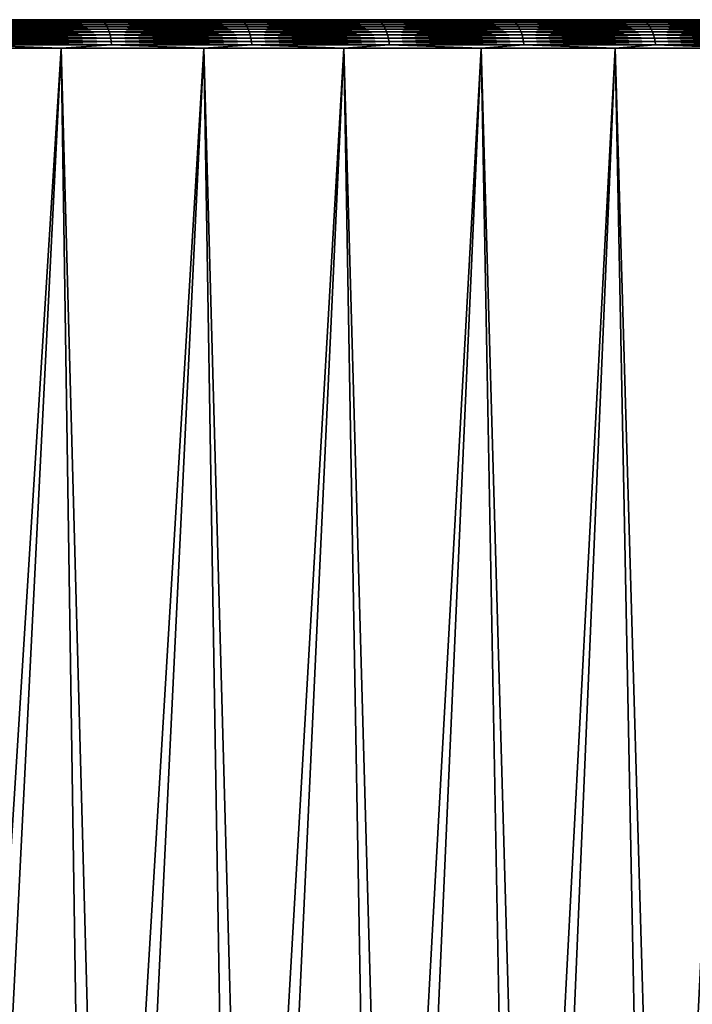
# Model space of a CAD drawing. Header units: millimetres. Extents: x -46 to 46, y -9 to 3208.
# Tile 311 of 401: x 19 to 26, y 1 to 11. Entities that reach past the tile are written whole.
import ezdxf

# ---------------------------------------------------------------- set-up
doc = ezdxf.new("R2010")
doc.units = ezdxf.units.MM
doc.header["$LTSCALE"] = 65.185185
for name, color, linetype in [('3', 7, 'CONTINUOUS'), ('4', 7, 'CONTINUOUS'), ('5', 7, 'CONTINUOUS'), ('6', 7, 'CONTINUOUS')]:
    doc.layers.add(name, color=color, linetype=linetype)

msp = doc.modelspace()

# ---------------------------------------------------------------- linework, layer by layer
at = {"layer": '3', "color": 7, "linetype": 'CONTINUOUS'}
for points in [[(19.634, 10.71, -40.502), (18.429, -8.483, -41.798), (18.159, 10.71, -41.185), (19.634, 10.71, -40.502)], [(19.926, -8.483, -41.105), (18.429, -8.483, -41.798), (19.634, 10.71, -40.502), (19.926, -8.483, -41.105)], [(21.083, 10.71, -39.767), (19.926, -8.483, -41.105), (19.634, 10.71, -40.502), (21.083, 10.71, -39.767)], [(21.397, -8.483, -40.359), (19.926, -8.483, -41.105), (21.083, 10.71, -39.767), (21.397, -8.483, -40.359)], [(22.505, 10.71, -38.98), (21.397, -8.483, -40.359), (21.083, 10.71, -39.767), (22.505, 10.71, -38.98)], [(22.84, -8.483, -39.56), (21.397, -8.483, -40.359), (22.505, 10.71, -38.98), (22.84, -8.483, -39.56)], [(23.898, 10.71, -38.142), (22.84, -8.483, -39.56), (22.505, 10.71, -38.98), (23.898, 10.71, -38.142)], [(24.254, -8.483, -38.71), (22.84, -8.483, -39.56), (23.898, 10.71, -38.142), (24.254, -8.483, -38.71)], [(25.259, 10.71, -37.254), (24.254, -8.483, -38.71), (23.898, 10.71, -38.142), (25.259, 10.71, -37.254)], [(25.635, -8.483, -37.809), (24.254, -8.483, -38.71), (25.259, 10.71, -37.254), (25.635, -8.483, -37.809)], [(26.588, 10.71, -36.318), (25.635, -8.483, -37.809), (25.259, 10.71, -37.254), (26.588, 10.71, -36.318)], [(26.984, -8.483, -36.859), (25.635, -8.483, -37.809), (26.588, 10.71, -36.318), (26.984, -8.483, -36.859)]]:
    msp.add_3dface(points, dxfattribs=at)
at = {"layer": '4', "color": 7, "linetype": 'CONTINUOUS'}
for points in [[(19.634, 10.71, 40.502), (18.159, 10.71, 41.185), (18.67, -8.483, 41.691), (19.634, 10.71, 40.502)], [(20.155, -8.483, 40.993), (19.634, 10.71, 40.502), (18.67, -8.483, 41.691), (20.155, -8.483, 40.993)], [(21.083, 10.71, 39.767), (19.634, 10.71, 40.502), (20.155, -8.483, 40.993), (21.083, 10.71, 39.767)], [(21.615, -8.483, 40.243), (21.083, 10.71, 39.767), (20.155, -8.483, 40.993), (21.615, -8.483, 40.243)], [(22.505, 10.71, 38.98), (21.083, 10.71, 39.767), (21.615, -8.483, 40.243), (22.505, 10.71, 38.98)], [(23.046, -8.483, 39.441), (22.505, 10.71, 38.98), (21.615, -8.483, 40.243), (23.046, -8.483, 39.441)], [(23.898, 10.71, 38.142), (22.505, 10.71, 38.98), (23.046, -8.483, 39.441), (23.898, 10.71, 38.142)], [(24.448, -8.483, 38.588), (23.898, 10.71, 38.142), (23.046, -8.483, 39.441), (24.448, -8.483, 38.588)], [(25.259, 10.71, 37.254), (23.898, 10.71, 38.142), (24.448, -8.483, 38.588), (25.259, 10.71, 37.254)], [(25.818, -8.483, 37.685), (25.259, 10.71, 37.254), (24.448, -8.483, 38.588), (25.818, -8.483, 37.685)], [(26.588, 10.71, 36.318), (25.259, 10.71, 37.254), (25.818, -8.483, 37.685), (26.588, 10.71, 36.318)], [(27.155, -8.483, 36.733), (26.588, 10.71, 36.318), (25.818, -8.483, 37.685), (27.155, -8.483, 36.733)]]:
    msp.add_3dface(points, dxfattribs=at)
at = {"layer": '5', "color": 7, "linetype": 'CONTINUOUS'}
for points in [[(19.503, 11, 40.232), (18.038, 11, 40.91), (18.588, 10.998, 40.702), (19.503, 11, 40.232)], [(20.029, 10.998, 40.012), (19.503, 11, 40.232), (18.588, 10.998, 40.702), (20.029, 10.998, 40.012)], [(20.943, 11, 39.502), (19.503, 11, 40.232), (20.029, 10.998, 40.012), (20.943, 11, 39.502)], [(21.444, 10.998, 39.272), (20.943, 11, 39.502), (20.029, 10.998, 40.012), (21.444, 10.998, 39.272)], [(22.355, 11, 38.72), (20.943, 11, 39.502), (21.444, 10.998, 39.272), (22.355, 11, 38.72)], [(22.832, 10.998, 38.482), (22.355, 11, 38.72), (21.444, 10.998, 39.272), (22.832, 10.998, 38.482)], [(23.739, 11, 37.888), (22.355, 11, 38.72), (22.832, 10.998, 38.482), (23.739, 11, 37.888)], [(24.191, 10.998, 37.642), (23.739, 11, 37.888), (22.832, 10.998, 38.482), (24.191, 10.998, 37.642)], [(25.091, 11, 37.006), (23.739, 11, 37.888), (24.191, 10.998, 37.642), (25.091, 11, 37.006)], [(25.519, 10.998, 36.755), (25.091, 11, 37.006), (24.191, 10.998, 37.642), (25.519, 10.998, 36.755)], [(26.411, 11, 36.076), (25.091, 11, 37.006), (25.519, 10.998, 36.755), (26.411, 11, 36.076)], [(26.815, 10.998, 35.82), (26.411, 11, 36.076), (25.519, 10.998, 36.755), (26.815, 10.998, 35.82)], [(20.029, 10.998, 40.012), (18.588, 10.998, 40.702), (20.044, 10.992, 40.044), (20.029, 10.998, 40.012)], [(20.044, 10.992, 40.044), (18.588, 10.998, 40.702), (18.602, 10.992, 40.733), (20.044, 10.992, 40.044)], [(20.044, 10.992, 40.044), (18.602, 10.992, 40.733), (20.06, 10.981, 40.074), (20.044, 10.992, 40.044)], [(20.06, 10.981, 40.074), (18.602, 10.992, 40.733), (18.616, 10.981, 40.764), (20.06, 10.981, 40.074)], [(20.06, 10.981, 40.074), (18.616, 10.981, 40.764), (20.074, 10.967, 40.103), (20.06, 10.981, 40.074)], [(20.074, 10.967, 40.103), (18.616, 10.981, 40.764), (18.63, 10.967, 40.794), (20.074, 10.967, 40.103)], [(20.074, 10.967, 40.103), (18.63, 10.967, 40.794), (20.088, 10.949, 40.13), (20.074, 10.967, 40.103)], [(20.088, 10.949, 40.13), (18.63, 10.967, 40.794), (18.643, 10.949, 40.822), (20.088, 10.949, 40.13)], [(20.088, 10.949, 40.13), (18.643, 10.949, 40.822), (20.1, 10.928, 40.156), (20.088, 10.949, 40.13)], [(20.1, 10.928, 40.156), (18.643, 10.949, 40.822), (18.654, 10.928, 40.847), (20.1, 10.928, 40.156)], [(20.1, 10.928, 40.156), (18.654, 10.928, 40.847), (20.112, 10.903, 40.178), (20.1, 10.928, 40.156)], [(20.112, 10.903, 40.178), (18.654, 10.928, 40.847), (18.665, 10.903, 40.871), (20.112, 10.903, 40.178)], [(20.112, 10.903, 40.178), (18.665, 10.903, 40.871), (20.122, 10.876, 40.198), (20.112, 10.903, 40.178)], [(20.122, 10.876, 40.198), (18.665, 10.903, 40.871), (18.674, 10.876, 40.891), (20.122, 10.876, 40.198)], [(21.444, 10.998, 39.272), (20.029, 10.998, 40.012), (21.461, 10.992, 39.303), (21.444, 10.998, 39.272)], [(21.461, 10.992, 39.303), (20.029, 10.998, 40.012), (20.044, 10.992, 40.044), (21.461, 10.992, 39.303)], [(21.461, 10.992, 39.303), (20.044, 10.992, 40.044), (21.477, 10.981, 39.332), (21.461, 10.992, 39.303)], [(21.477, 10.981, 39.332), (20.044, 10.992, 40.044), (20.06, 10.981, 40.074), (21.477, 10.981, 39.332)], [(21.477, 10.981, 39.332), (20.06, 10.981, 40.074), (21.493, 10.967, 39.361), (21.477, 10.981, 39.332)], [(21.493, 10.967, 39.361), (20.06, 10.981, 40.074), (20.074, 10.967, 40.103), (21.493, 10.967, 39.361)], [(21.493, 10.967, 39.361), (20.074, 10.967, 40.103), (21.507, 10.949, 39.388), (21.493, 10.967, 39.361)], [(21.507, 10.949, 39.388), (20.074, 10.967, 40.103), (20.088, 10.949, 40.13), (21.507, 10.949, 39.388)], [(21.507, 10.949, 39.388), (20.088, 10.949, 40.13), (21.521, 10.928, 39.413), (21.507, 10.949, 39.388)], [(21.521, 10.928, 39.413), (20.088, 10.949, 40.13), (20.1, 10.928, 40.156), (21.521, 10.928, 39.413)], [(21.521, 10.928, 39.413), (20.1, 10.928, 40.156), (21.533, 10.903, 39.435), (21.521, 10.928, 39.413)], [(21.533, 10.903, 39.435), (20.1, 10.928, 40.156), (20.112, 10.903, 40.178), (21.533, 10.903, 39.435)], [(21.533, 10.903, 39.435), (20.112, 10.903, 40.178), (21.544, 10.876, 39.455), (21.533, 10.903, 39.435)], [(21.544, 10.876, 39.455), (20.112, 10.903, 40.178), (20.122, 10.876, 40.198), (21.544, 10.876, 39.455)], [(22.832, 10.998, 38.482), (21.444, 10.998, 39.272), (22.85, 10.992, 38.512), (22.832, 10.998, 38.482)], [(22.85, 10.992, 38.512), (21.444, 10.998, 39.272), (21.461, 10.992, 39.303), (22.85, 10.992, 38.512)], [(22.85, 10.992, 38.512), (21.461, 10.992, 39.303), (22.867, 10.981, 38.541), (22.85, 10.992, 38.512)], [(22.867, 10.981, 38.541), (21.461, 10.992, 39.303), (21.477, 10.981, 39.332), (22.867, 10.981, 38.541)], [(22.867, 10.981, 38.541), (21.477, 10.981, 39.332), (22.884, 10.967, 38.569), (22.867, 10.981, 38.541)], [(22.884, 10.967, 38.569), (21.477, 10.981, 39.332), (21.493, 10.967, 39.361), (22.884, 10.967, 38.569)], [(22.884, 10.967, 38.569), (21.493, 10.967, 39.361), (22.899, 10.949, 38.595), (22.884, 10.967, 38.569)], [(22.899, 10.949, 38.595), (21.493, 10.967, 39.361), (21.507, 10.949, 39.388), (22.899, 10.949, 38.595)], [(22.899, 10.949, 38.595), (21.507, 10.949, 39.388), (22.914, 10.928, 38.619), (22.899, 10.949, 38.595)], [(22.914, 10.928, 38.619), (21.507, 10.949, 39.388), (21.521, 10.928, 39.413), (22.914, 10.928, 38.619)], [(22.914, 10.928, 38.619), (21.521, 10.928, 39.413), (22.927, 10.903, 38.641), (22.914, 10.928, 38.619)], [(22.927, 10.903, 38.641), (21.521, 10.928, 39.413), (21.533, 10.903, 39.435), (22.927, 10.903, 38.641)], [(22.927, 10.903, 38.641), (21.533, 10.903, 39.435), (22.938, 10.876, 38.661), (22.927, 10.903, 38.641)], [(22.938, 10.876, 38.661), (21.533, 10.903, 39.435), (21.544, 10.876, 39.455), (22.938, 10.876, 38.661)], [(24.191, 10.998, 37.642), (22.832, 10.998, 38.482), (24.21, 10.992, 37.671), (24.191, 10.998, 37.642)], [(24.21, 10.992, 37.671), (22.832, 10.998, 38.482), (22.85, 10.992, 38.512), (24.21, 10.992, 37.671)], [(24.21, 10.992, 37.671), (22.85, 10.992, 38.512), (24.228, 10.981, 37.7), (24.21, 10.992, 37.671)], [(24.228, 10.981, 37.7), (22.85, 10.992, 38.512), (22.867, 10.981, 38.541), (24.228, 10.981, 37.7)], [(24.228, 10.981, 37.7), (22.867, 10.981, 38.541), (24.246, 10.967, 37.727), (24.228, 10.981, 37.7)], [(24.246, 10.967, 37.727), (22.867, 10.981, 38.541), (22.884, 10.967, 38.569), (24.246, 10.967, 37.727)], [(24.246, 10.967, 37.727), (22.884, 10.967, 38.569), (24.262, 10.949, 37.753), (24.246, 10.967, 37.727)], [(24.262, 10.949, 37.753), (22.884, 10.967, 38.569), (22.899, 10.949, 38.595), (24.262, 10.949, 37.753)], [(24.262, 10.949, 37.753), (22.899, 10.949, 38.595), (24.278, 10.928, 37.777), (24.262, 10.949, 37.753)], [(24.278, 10.928, 37.777), (22.899, 10.949, 38.595), (22.914, 10.928, 38.619), (24.278, 10.928, 37.777)], [(24.278, 10.928, 37.777), (22.914, 10.928, 38.619), (24.292, 10.903, 37.798), (24.278, 10.928, 37.777)], [(24.292, 10.903, 37.798), (22.914, 10.928, 38.619), (22.927, 10.903, 38.641), (24.292, 10.903, 37.798)], [(24.292, 10.903, 37.798), (22.927, 10.903, 38.641), (24.304, 10.876, 37.817), (24.292, 10.903, 37.798)], [(24.304, 10.876, 37.817), (22.927, 10.903, 38.641), (22.938, 10.876, 38.661), (24.304, 10.876, 37.817)], [(25.519, 10.998, 36.755), (24.191, 10.998, 37.642), (25.539, 10.992, 36.783), (25.519, 10.998, 36.755)], [(25.539, 10.992, 36.783), (24.191, 10.998, 37.642), (24.21, 10.992, 37.671), (25.539, 10.992, 36.783)], [(25.539, 10.992, 36.783), (24.21, 10.992, 37.671), (25.559, 10.981, 36.811), (25.539, 10.992, 36.783)], [(25.559, 10.981, 36.811), (24.21, 10.992, 37.671), (24.228, 10.981, 37.7), (25.559, 10.981, 36.811)], [(25.559, 10.981, 36.811), (24.228, 10.981, 37.7), (25.577, 10.967, 36.838), (25.559, 10.981, 36.811)], [(25.577, 10.967, 36.838), (24.228, 10.981, 37.7), (24.246, 10.967, 37.727), (25.577, 10.967, 36.838)], [(25.577, 10.967, 36.838), (24.246, 10.967, 37.727), (25.594, 10.949, 36.863), (25.577, 10.967, 36.838)], [(25.594, 10.949, 36.863), (24.246, 10.967, 37.727), (24.262, 10.949, 37.753), (25.594, 10.949, 36.863)], [(25.594, 10.949, 36.863), (24.262, 10.949, 37.753), (25.611, 10.928, 36.886), (25.594, 10.949, 36.863)], [(25.611, 10.928, 36.886), (24.262, 10.949, 37.753), (24.278, 10.928, 37.777), (25.611, 10.928, 36.886)], [(25.611, 10.928, 36.886), (24.278, 10.928, 37.777), (25.625, 10.903, 36.907), (25.611, 10.928, 36.886)], [(25.625, 10.903, 36.907), (24.278, 10.928, 37.777), (24.292, 10.903, 37.798), (25.625, 10.903, 36.907)], [(25.625, 10.903, 36.907), (24.292, 10.903, 37.798), (25.638, 10.876, 36.926), (25.625, 10.903, 36.907)], [(25.638, 10.876, 36.926), (24.292, 10.903, 37.798), (24.304, 10.876, 37.817), (25.638, 10.876, 36.926)], [(26.815, 10.998, 35.82), (25.519, 10.998, 36.755), (26.836, 10.992, 35.848), (26.815, 10.998, 35.82)], [(26.836, 10.992, 35.848), (25.519, 10.998, 36.755), (25.539, 10.992, 36.783), (26.836, 10.992, 35.848)], [(26.836, 10.992, 35.848), (25.539, 10.992, 36.783), (26.856, 10.981, 35.876), (26.836, 10.992, 35.848)], [(26.856, 10.981, 35.876), (25.539, 10.992, 36.783), (25.559, 10.981, 36.811), (26.856, 10.981, 35.876)], [(26.856, 10.981, 35.876), (25.559, 10.981, 36.811), (26.876, 10.967, 35.902), (26.856, 10.981, 35.876)], [(26.876, 10.967, 35.902), (25.559, 10.981, 36.811), (25.577, 10.967, 36.838), (26.876, 10.967, 35.902)], [(26.876, 10.967, 35.902), (25.577, 10.967, 36.838), (26.894, 10.949, 35.926), (26.876, 10.967, 35.902)], [(26.894, 10.949, 35.926), (25.577, 10.967, 36.838), (25.594, 10.949, 36.863), (26.894, 10.949, 35.926)], [(26.894, 10.949, 35.926), (25.594, 10.949, 36.863), (26.911, 10.928, 35.949), (26.894, 10.949, 35.926)], [(26.911, 10.928, 35.949), (25.594, 10.949, 36.863), (25.611, 10.928, 36.886), (26.911, 10.928, 35.949)], [(26.911, 10.928, 35.949), (25.611, 10.928, 36.886), (26.926, 10.903, 35.969), (26.911, 10.928, 35.949)], [(26.926, 10.903, 35.969), (25.611, 10.928, 36.886), (25.625, 10.903, 36.907), (26.926, 10.903, 35.969)], [(26.926, 10.903, 35.969), (25.625, 10.903, 36.907), (26.94, 10.876, 35.987), (26.926, 10.903, 35.969)], [(26.94, 10.876, 35.987), (25.625, 10.903, 36.907), (25.638, 10.876, 36.926), (26.94, 10.876, 35.987)], [(20.122, 10.876, 40.198), (18.674, 10.876, 40.891), (20.13, 10.846, 40.215), (20.122, 10.876, 40.198)], [(20.13, 10.846, 40.215), (18.674, 10.876, 40.891), (18.682, 10.846, 40.908), (20.13, 10.846, 40.215)], [(20.13, 10.846, 40.215), (18.682, 10.846, 40.908), (20.137, 10.814, 40.229), (20.13, 10.846, 40.215)], [(20.137, 10.814, 40.229), (18.682, 10.846, 40.908), (18.689, 10.814, 40.922), (20.137, 10.814, 40.229)], [(20.137, 10.814, 40.229), (18.689, 10.814, 40.922), (20.142, 10.78, 40.24), (20.137, 10.814, 40.229)], [(20.142, 10.78, 40.24), (18.689, 10.814, 40.922), (18.693, 10.78, 40.933), (20.142, 10.78, 40.24)], [(21.544, 10.876, 39.455), (20.122, 10.876, 40.198), (21.553, 10.846, 39.471), (21.544, 10.876, 39.455)], [(21.553, 10.846, 39.471), (20.122, 10.876, 40.198), (20.13, 10.846, 40.215), (21.553, 10.846, 39.471)], [(21.553, 10.846, 39.471), (20.13, 10.846, 40.215), (21.56, 10.814, 39.485), (21.553, 10.846, 39.471)], [(21.56, 10.814, 39.485), (20.13, 10.846, 40.215), (20.137, 10.814, 40.229), (21.56, 10.814, 39.485)], [(21.56, 10.814, 39.485), (20.137, 10.814, 40.229), (21.566, 10.78, 39.495), (21.56, 10.814, 39.485)], [(21.566, 10.78, 39.495), (20.137, 10.814, 40.229), (20.142, 10.78, 40.24), (21.566, 10.78, 39.495)], [(22.938, 10.876, 38.661), (21.544, 10.876, 39.455), (22.948, 10.846, 38.677), (22.938, 10.876, 38.661)], [(22.948, 10.846, 38.677), (21.544, 10.876, 39.455), (21.553, 10.846, 39.471), (22.948, 10.846, 38.677)], [(22.948, 10.846, 38.677), (21.553, 10.846, 39.471), (22.956, 10.814, 38.69), (22.948, 10.846, 38.677)], [(22.956, 10.814, 38.69), (21.553, 10.846, 39.471), (21.56, 10.814, 39.485), (22.956, 10.814, 38.69)], [(22.956, 10.814, 38.69), (21.56, 10.814, 39.485), (22.962, 10.78, 38.7), (22.956, 10.814, 38.69)], [(22.962, 10.78, 38.7), (21.56, 10.814, 39.485), (21.566, 10.78, 39.495), (22.962, 10.78, 38.7)], [(24.304, 10.876, 37.817), (22.938, 10.876, 38.661), (24.314, 10.846, 37.833), (24.304, 10.876, 37.817)], [(24.314, 10.846, 37.833), (22.938, 10.876, 38.661), (22.948, 10.846, 38.677), (24.314, 10.846, 37.833)], [(24.314, 10.846, 37.833), (22.948, 10.846, 38.677), (24.322, 10.814, 37.846), (24.314, 10.846, 37.833)], [(24.322, 10.814, 37.846), (22.948, 10.846, 38.677), (22.956, 10.814, 38.69), (24.322, 10.814, 37.846)], [(24.322, 10.814, 37.846), (22.956, 10.814, 38.69), (24.328, 10.78, 37.856), (24.322, 10.814, 37.846)], [(24.328, 10.78, 37.856), (22.956, 10.814, 38.69), (22.962, 10.78, 38.7), (24.328, 10.78, 37.856)], [(25.638, 10.876, 36.926), (24.304, 10.876, 37.817), (25.649, 10.846, 36.941), (25.638, 10.876, 36.926)], [(25.649, 10.846, 36.941), (24.304, 10.876, 37.817), (24.314, 10.846, 37.833), (25.649, 10.846, 36.941)], [(25.649, 10.846, 36.941), (24.314, 10.846, 37.833), (25.658, 10.814, 36.954), (25.649, 10.846, 36.941)], [(25.658, 10.814, 36.954), (24.314, 10.846, 37.833), (24.322, 10.814, 37.846), (25.658, 10.814, 36.954)], [(25.658, 10.814, 36.954), (24.322, 10.814, 37.846), (25.664, 10.78, 36.963), (25.658, 10.814, 36.954)], [(25.664, 10.78, 36.963), (24.322, 10.814, 37.846), (24.328, 10.78, 37.856), (25.664, 10.78, 36.963)], [(26.94, 10.876, 35.987), (25.638, 10.876, 36.926), (26.951, 10.846, 36.002), (26.94, 10.876, 35.987)], [(26.951, 10.846, 36.002), (25.638, 10.876, 36.926), (25.649, 10.846, 36.941), (26.951, 10.846, 36.002)], [(26.951, 10.846, 36.002), (25.649, 10.846, 36.941), (26.96, 10.814, 36.015), (26.951, 10.846, 36.002)], [(26.96, 10.814, 36.015), (25.649, 10.846, 36.941), (25.658, 10.814, 36.954), (26.96, 10.814, 36.015)], [(26.96, 10.814, 36.015), (25.658, 10.814, 36.954), (26.967, 10.78, 36.024), (26.96, 10.814, 36.015)], [(26.967, 10.78, 36.024), (25.658, 10.814, 36.954), (25.664, 10.78, 36.963), (26.967, 10.78, 36.024)], [(18.159, 10.71, 41.185), (19.634, 10.71, 40.502), (18.696, 10.746, 40.94), (18.159, 10.71, 41.185)], [(20.142, 10.78, 40.24), (18.693, 10.78, 40.933), (20.146, 10.746, 40.246), (20.142, 10.78, 40.24)], [(20.146, 10.746, 40.246), (18.693, 10.78, 40.933), (18.696, 10.746, 40.94), (20.146, 10.746, 40.246)], [(19.634, 10.71, 40.502), (20.146, 10.746, 40.246), (18.696, 10.746, 40.94), (19.634, 10.71, 40.502)], [(19.634, 10.71, 40.502), (21.083, 10.71, 39.767), (20.146, 10.746, 40.246), (19.634, 10.71, 40.502)], [(21.566, 10.78, 39.495), (20.142, 10.78, 40.24), (21.569, 10.746, 39.502), (21.566, 10.78, 39.495)], [(21.569, 10.746, 39.502), (20.142, 10.78, 40.24), (20.146, 10.746, 40.246), (21.569, 10.746, 39.502)], [(21.083, 10.71, 39.767), (21.569, 10.746, 39.502), (20.146, 10.746, 40.246), (21.083, 10.71, 39.767)], [(21.083, 10.71, 39.767), (22.505, 10.71, 38.98), (21.569, 10.746, 39.502), (21.083, 10.71, 39.767)], [(22.962, 10.78, 38.7), (21.566, 10.78, 39.495), (22.966, 10.746, 38.706), (22.962, 10.78, 38.7)], [(22.966, 10.746, 38.706), (21.566, 10.78, 39.495), (21.569, 10.746, 39.502), (22.966, 10.746, 38.706)], [(22.505, 10.71, 38.98), (22.966, 10.746, 38.706), (21.569, 10.746, 39.502), (22.505, 10.71, 38.98)], [(22.505, 10.71, 38.98), (23.898, 10.71, 38.142), (22.966, 10.746, 38.706), (22.505, 10.71, 38.98)], [(24.328, 10.78, 37.856), (22.962, 10.78, 38.7), (24.333, 10.746, 37.862), (24.328, 10.78, 37.856)], [(24.333, 10.746, 37.862), (22.962, 10.78, 38.7), (22.966, 10.746, 38.706), (24.333, 10.746, 37.862)], [(23.898, 10.71, 38.142), (24.333, 10.746, 37.862), (22.966, 10.746, 38.706), (23.898, 10.71, 38.142)], [(23.898, 10.71, 38.142), (25.259, 10.71, 37.254), (24.333, 10.746, 37.862), (23.898, 10.71, 38.142)], [(25.664, 10.78, 36.963), (24.328, 10.78, 37.856), (25.668, 10.746, 36.97), (25.664, 10.78, 36.963)], [(25.668, 10.746, 36.97), (24.328, 10.78, 37.856), (24.333, 10.746, 37.862), (25.668, 10.746, 36.97)], [(25.259, 10.71, 37.254), (25.668, 10.746, 36.97), (24.333, 10.746, 37.862), (25.259, 10.71, 37.254)], [(25.259, 10.71, 37.254), (26.588, 10.71, 36.318), (25.668, 10.746, 36.97), (25.259, 10.71, 37.254)], [(26.967, 10.78, 36.024), (25.664, 10.78, 36.963), (26.972, 10.746, 36.03), (26.967, 10.78, 36.024)], [(26.972, 10.746, 36.03), (25.664, 10.78, 36.963), (25.668, 10.746, 36.97), (26.972, 10.746, 36.03)], [(26.588, 10.71, 36.318), (26.972, 10.746, 36.03), (25.668, 10.746, 36.97), (26.588, 10.71, 36.318)]]:
    msp.add_3dface(points, dxfattribs=at)
at = {"layer": '6', "color": 7, "linetype": 'CONTINUOUS'}
for points in [[(18.038, 11, -40.91), (19.503, 11, -40.232), (18.588, 10.998, -40.702), (18.038, 11, -40.91)], [(18.588, 10.998, -40.702), (19.503, 11, -40.232), (20.029, 10.998, -40.012), (18.588, 10.998, -40.702)], [(19.503, 11, -40.232), (20.943, 11, -39.502), (20.029, 10.998, -40.012), (19.503, 11, -40.232)], [(20.029, 10.998, -40.012), (20.943, 11, -39.502), (21.444, 10.998, -39.272), (20.029, 10.998, -40.012)], [(20.943, 11, -39.502), (22.355, 11, -38.72), (21.444, 10.998, -39.272), (20.943, 11, -39.502)], [(21.444, 10.998, -39.272), (22.355, 11, -38.72), (22.832, 10.998, -38.482), (21.444, 10.998, -39.272)], [(22.355, 11, -38.72), (23.739, 11, -37.888), (22.832, 10.998, -38.482), (22.355, 11, -38.72)], [(22.832, 10.998, -38.482), (23.739, 11, -37.888), (24.191, 10.998, -37.642), (22.832, 10.998, -38.482)], [(23.739, 11, -37.888), (25.091, 11, -37.006), (24.191, 10.998, -37.642), (23.739, 11, -37.888)], [(24.191, 10.998, -37.642), (25.091, 11, -37.006), (25.519, 10.998, -36.755), (24.191, 10.998, -37.642)], [(25.091, 11, -37.006), (26.411, 11, -36.076), (25.519, 10.998, -36.755), (25.091, 11, -37.006)], [(25.519, 10.998, -36.755), (26.411, 11, -36.076), (26.815, 10.998, -35.82), (25.519, 10.998, -36.755)], [(18.588, 10.998, -40.702), (20.029, 10.998, -40.012), (18.602, 10.992, -40.733), (18.588, 10.998, -40.702)], [(18.602, 10.992, -40.733), (20.029, 10.998, -40.012), (20.044, 10.992, -40.044), (18.602, 10.992, -40.733)], [(18.602, 10.992, -40.733), (20.044, 10.992, -40.044), (18.616, 10.981, -40.764), (18.602, 10.992, -40.733)], [(18.616, 10.981, -40.764), (20.044, 10.992, -40.044), (20.06, 10.981, -40.074), (18.616, 10.981, -40.764)], [(18.616, 10.981, -40.764), (20.06, 10.981, -40.074), (18.63, 10.967, -40.794), (18.616, 10.981, -40.764)], [(18.63, 10.967, -40.794), (20.06, 10.981, -40.074), (20.074, 10.967, -40.103), (18.63, 10.967, -40.794)], [(18.63, 10.967, -40.794), (20.074, 10.967, -40.103), (18.643, 10.949, -40.822), (18.63, 10.967, -40.794)], [(18.643, 10.949, -40.822), (20.074, 10.967, -40.103), (20.088, 10.949, -40.13), (18.643, 10.949, -40.822)], [(18.643, 10.949, -40.822), (20.088, 10.949, -40.13), (18.654, 10.928, -40.847), (18.643, 10.949, -40.822)], [(18.654, 10.928, -40.847), (20.088, 10.949, -40.13), (20.1, 10.928, -40.156), (18.654, 10.928, -40.847)], [(18.654, 10.928, -40.847), (20.1, 10.928, -40.156), (18.665, 10.903, -40.871), (18.654, 10.928, -40.847)], [(18.665, 10.903, -40.871), (20.1, 10.928, -40.156), (20.112, 10.903, -40.178), (18.665, 10.903, -40.871)], [(18.665, 10.903, -40.871), (20.112, 10.903, -40.178), (18.674, 10.876, -40.891), (18.665, 10.903, -40.871)], [(18.674, 10.876, -40.891), (20.112, 10.903, -40.178), (20.122, 10.876, -40.198), (18.674, 10.876, -40.891)], [(20.029, 10.998, -40.012), (21.444, 10.998, -39.272), (20.044, 10.992, -40.044), (20.029, 10.998, -40.012)], [(20.044, 10.992, -40.044), (21.444, 10.998, -39.272), (21.461, 10.992, -39.303), (20.044, 10.992, -40.044)], [(20.044, 10.992, -40.044), (21.461, 10.992, -39.303), (20.06, 10.981, -40.074), (20.044, 10.992, -40.044)], [(20.06, 10.981, -40.074), (21.461, 10.992, -39.303), (21.477, 10.981, -39.332), (20.06, 10.981, -40.074)], [(20.06, 10.981, -40.074), (21.477, 10.981, -39.332), (20.074, 10.967, -40.103), (20.06, 10.981, -40.074)], [(20.074, 10.967, -40.103), (21.477, 10.981, -39.332), (21.493, 10.967, -39.361), (20.074, 10.967, -40.103)], [(20.074, 10.967, -40.103), (21.493, 10.967, -39.361), (20.088, 10.949, -40.13), (20.074, 10.967, -40.103)], [(20.088, 10.949, -40.13), (21.493, 10.967, -39.361), (21.507, 10.949, -39.388), (20.088, 10.949, -40.13)], [(20.088, 10.949, -40.13), (21.507, 10.949, -39.388), (20.1, 10.928, -40.156), (20.088, 10.949, -40.13)], [(20.1, 10.928, -40.156), (21.507, 10.949, -39.388), (21.521, 10.928, -39.413), (20.1, 10.928, -40.156)], [(20.1, 10.928, -40.156), (21.521, 10.928, -39.413), (20.112, 10.903, -40.178), (20.1, 10.928, -40.156)], [(20.112, 10.903, -40.178), (21.521, 10.928, -39.413), (21.533, 10.903, -39.435), (20.112, 10.903, -40.178)], [(20.112, 10.903, -40.178), (21.533, 10.903, -39.435), (20.122, 10.876, -40.198), (20.112, 10.903, -40.178)], [(20.122, 10.876, -40.198), (21.533, 10.903, -39.435), (21.544, 10.876, -39.455), (20.122, 10.876, -40.198)], [(21.444, 10.998, -39.272), (22.832, 10.998, -38.482), (21.461, 10.992, -39.303), (21.444, 10.998, -39.272)], [(21.461, 10.992, -39.303), (22.832, 10.998, -38.482), (22.85, 10.992, -38.512), (21.461, 10.992, -39.303)], [(21.461, 10.992, -39.303), (22.85, 10.992, -38.512), (21.477, 10.981, -39.332), (21.461, 10.992, -39.303)], [(21.477, 10.981, -39.332), (22.85, 10.992, -38.512), (22.867, 10.981, -38.541), (21.477, 10.981, -39.332)], [(21.477, 10.981, -39.332), (22.867, 10.981, -38.541), (21.493, 10.967, -39.361), (21.477, 10.981, -39.332)], [(21.493, 10.967, -39.361), (22.867, 10.981, -38.541), (22.884, 10.967, -38.569), (21.493, 10.967, -39.361)], [(21.493, 10.967, -39.361), (22.884, 10.967, -38.569), (21.507, 10.949, -39.388), (21.493, 10.967, -39.361)], [(21.507, 10.949, -39.388), (22.884, 10.967, -38.569), (22.899, 10.949, -38.595), (21.507, 10.949, -39.388)], [(21.507, 10.949, -39.388), (22.899, 10.949, -38.595), (21.521, 10.928, -39.413), (21.507, 10.949, -39.388)], [(21.521, 10.928, -39.413), (22.899, 10.949, -38.595), (22.914, 10.928, -38.619), (21.521, 10.928, -39.413)], [(21.521, 10.928, -39.413), (22.914, 10.928, -38.619), (21.533, 10.903, -39.435), (21.521, 10.928, -39.413)], [(21.533, 10.903, -39.435), (22.914, 10.928, -38.619), (22.927, 10.903, -38.641), (21.533, 10.903, -39.435)], [(21.533, 10.903, -39.435), (22.927, 10.903, -38.641), (21.544, 10.876, -39.455), (21.533, 10.903, -39.435)], [(21.544, 10.876, -39.455), (22.927, 10.903, -38.641), (22.938, 10.876, -38.661), (21.544, 10.876, -39.455)], [(22.832, 10.998, -38.482), (24.191, 10.998, -37.642), (22.85, 10.992, -38.512), (22.832, 10.998, -38.482)], [(22.85, 10.992, -38.512), (24.191, 10.998, -37.642), (24.21, 10.992, -37.671), (22.85, 10.992, -38.512)], [(22.85, 10.992, -38.512), (24.21, 10.992, -37.671), (22.867, 10.981, -38.541), (22.85, 10.992, -38.512)], [(22.867, 10.981, -38.541), (24.21, 10.992, -37.671), (24.228, 10.981, -37.7), (22.867, 10.981, -38.541)], [(22.867, 10.981, -38.541), (24.228, 10.981, -37.7), (22.884, 10.967, -38.569), (22.867, 10.981, -38.541)], [(22.884, 10.967, -38.569), (24.228, 10.981, -37.7), (24.246, 10.967, -37.727), (22.884, 10.967, -38.569)], [(22.884, 10.967, -38.569), (24.246, 10.967, -37.727), (22.899, 10.949, -38.595), (22.884, 10.967, -38.569)], [(22.899, 10.949, -38.595), (24.246, 10.967, -37.727), (24.262, 10.949, -37.753), (22.899, 10.949, -38.595)], [(22.899, 10.949, -38.595), (24.262, 10.949, -37.753), (22.914, 10.928, -38.619), (22.899, 10.949, -38.595)], [(22.914, 10.928, -38.619), (24.262, 10.949, -37.753), (24.278, 10.928, -37.777), (22.914, 10.928, -38.619)], [(22.914, 10.928, -38.619), (24.278, 10.928, -37.777), (22.927, 10.903, -38.641), (22.914, 10.928, -38.619)], [(22.927, 10.903, -38.641), (24.278, 10.928, -37.777), (24.292, 10.903, -37.798), (22.927, 10.903, -38.641)], [(22.927, 10.903, -38.641), (24.292, 10.903, -37.798), (22.938, 10.876, -38.661), (22.927, 10.903, -38.641)], [(22.938, 10.876, -38.661), (24.292, 10.903, -37.798), (24.304, 10.876, -37.817), (22.938, 10.876, -38.661)], [(24.191, 10.998, -37.642), (25.519, 10.998, -36.755), (24.21, 10.992, -37.671), (24.191, 10.998, -37.642)], [(24.21, 10.992, -37.671), (25.519, 10.998, -36.755), (25.539, 10.992, -36.783), (24.21, 10.992, -37.671)], [(24.21, 10.992, -37.671), (25.539, 10.992, -36.783), (24.228, 10.981, -37.7), (24.21, 10.992, -37.671)], [(24.228, 10.981, -37.7), (25.539, 10.992, -36.783), (25.559, 10.981, -36.811), (24.228, 10.981, -37.7)], [(24.228, 10.981, -37.7), (25.559, 10.981, -36.811), (24.246, 10.967, -37.727), (24.228, 10.981, -37.7)], [(24.246, 10.967, -37.727), (25.559, 10.981, -36.811), (25.577, 10.967, -36.838), (24.246, 10.967, -37.727)], [(24.246, 10.967, -37.727), (25.577, 10.967, -36.838), (24.262, 10.949, -37.753), (24.246, 10.967, -37.727)], [(24.262, 10.949, -37.753), (25.577, 10.967, -36.838), (25.594, 10.949, -36.863), (24.262, 10.949, -37.753)], [(24.262, 10.949, -37.753), (25.594, 10.949, -36.863), (24.278, 10.928, -37.777), (24.262, 10.949, -37.753)], [(24.278, 10.928, -37.777), (25.594, 10.949, -36.863), (25.611, 10.928, -36.886), (24.278, 10.928, -37.777)], [(24.278, 10.928, -37.777), (25.611, 10.928, -36.886), (24.292, 10.903, -37.798), (24.278, 10.928, -37.777)], [(24.292, 10.903, -37.798), (25.611, 10.928, -36.886), (25.625, 10.903, -36.907), (24.292, 10.903, -37.798)], [(24.292, 10.903, -37.798), (25.625, 10.903, -36.907), (24.304, 10.876, -37.817), (24.292, 10.903, -37.798)], [(24.304, 10.876, -37.817), (25.625, 10.903, -36.907), (25.638, 10.876, -36.926), (24.304, 10.876, -37.817)], [(25.519, 10.998, -36.755), (26.815, 10.998, -35.82), (25.539, 10.992, -36.783), (25.519, 10.998, -36.755)], [(25.539, 10.992, -36.783), (26.815, 10.998, -35.82), (26.836, 10.992, -35.848), (25.539, 10.992, -36.783)], [(25.539, 10.992, -36.783), (26.836, 10.992, -35.848), (25.559, 10.981, -36.811), (25.539, 10.992, -36.783)], [(25.559, 10.981, -36.811), (26.836, 10.992, -35.848), (26.856, 10.981, -35.876), (25.559, 10.981, -36.811)], [(25.559, 10.981, -36.811), (26.856, 10.981, -35.876), (25.577, 10.967, -36.838), (25.559, 10.981, -36.811)], [(25.577, 10.967, -36.838), (26.856, 10.981, -35.876), (26.876, 10.967, -35.902), (25.577, 10.967, -36.838)], [(25.577, 10.967, -36.838), (26.876, 10.967, -35.902), (25.594, 10.949, -36.863), (25.577, 10.967, -36.838)], [(25.594, 10.949, -36.863), (26.876, 10.967, -35.902), (26.894, 10.949, -35.926), (25.594, 10.949, -36.863)], [(25.594, 10.949, -36.863), (26.894, 10.949, -35.926), (25.611, 10.928, -36.886), (25.594, 10.949, -36.863)], [(25.611, 10.928, -36.886), (26.894, 10.949, -35.926), (26.911, 10.928, -35.949), (25.611, 10.928, -36.886)], [(25.611, 10.928, -36.886), (26.911, 10.928, -35.949), (25.625, 10.903, -36.907), (25.611, 10.928, -36.886)], [(25.625, 10.903, -36.907), (26.911, 10.928, -35.949), (26.926, 10.903, -35.969), (25.625, 10.903, -36.907)], [(25.625, 10.903, -36.907), (26.926, 10.903, -35.969), (25.638, 10.876, -36.926), (25.625, 10.903, -36.907)], [(25.638, 10.876, -36.926), (26.926, 10.903, -35.969), (26.94, 10.876, -35.987), (25.638, 10.876, -36.926)], [(18.674, 10.876, -40.891), (20.122, 10.876, -40.198), (18.682, 10.846, -40.908), (18.674, 10.876, -40.891)], [(18.682, 10.846, -40.908), (20.122, 10.876, -40.198), (20.13, 10.846, -40.215), (18.682, 10.846, -40.908)], [(18.682, 10.846, -40.908), (20.13, 10.846, -40.215), (18.689, 10.814, -40.922), (18.682, 10.846, -40.908)], [(18.689, 10.814, -40.922), (20.13, 10.846, -40.215), (20.137, 10.814, -40.229), (18.689, 10.814, -40.922)], [(18.689, 10.814, -40.922), (20.137, 10.814, -40.229), (18.693, 10.78, -40.933), (18.689, 10.814, -40.922)], [(18.693, 10.78, -40.933), (20.137, 10.814, -40.229), (20.142, 10.78, -40.24), (18.693, 10.78, -40.933)], [(20.122, 10.876, -40.198), (21.544, 10.876, -39.455), (20.13, 10.846, -40.215), (20.122, 10.876, -40.198)], [(20.13, 10.846, -40.215), (21.544, 10.876, -39.455), (21.553, 10.846, -39.471), (20.13, 10.846, -40.215)], [(20.13, 10.846, -40.215), (21.553, 10.846, -39.471), (20.137, 10.814, -40.229), (20.13, 10.846, -40.215)], [(20.137, 10.814, -40.229), (21.553, 10.846, -39.471), (21.56, 10.814, -39.485), (20.137, 10.814, -40.229)], [(20.137, 10.814, -40.229), (21.56, 10.814, -39.485), (20.142, 10.78, -40.24), (20.137, 10.814, -40.229)], [(20.142, 10.78, -40.24), (21.56, 10.814, -39.485), (21.566, 10.78, -39.495), (20.142, 10.78, -40.24)], [(21.544, 10.876, -39.455), (22.938, 10.876, -38.661), (21.553, 10.846, -39.471), (21.544, 10.876, -39.455)], [(21.553, 10.846, -39.471), (22.938, 10.876, -38.661), (22.948, 10.846, -38.677), (21.553, 10.846, -39.471)], [(21.553, 10.846, -39.471), (22.948, 10.846, -38.677), (21.56, 10.814, -39.485), (21.553, 10.846, -39.471)], [(21.56, 10.814, -39.485), (22.948, 10.846, -38.677), (22.956, 10.814, -38.69), (21.56, 10.814, -39.485)], [(21.56, 10.814, -39.485), (22.956, 10.814, -38.69), (21.566, 10.78, -39.495), (21.56, 10.814, -39.485)], [(21.566, 10.78, -39.495), (22.956, 10.814, -38.69), (22.962, 10.78, -38.7), (21.566, 10.78, -39.495)], [(22.938, 10.876, -38.661), (24.304, 10.876, -37.817), (22.948, 10.846, -38.677), (22.938, 10.876, -38.661)], [(22.948, 10.846, -38.677), (24.304, 10.876, -37.817), (24.314, 10.846, -37.833), (22.948, 10.846, -38.677)], [(22.948, 10.846, -38.677), (24.314, 10.846, -37.833), (22.956, 10.814, -38.69), (22.948, 10.846, -38.677)], [(22.956, 10.814, -38.69), (24.314, 10.846, -37.833), (24.322, 10.814, -37.846), (22.956, 10.814, -38.69)], [(22.956, 10.814, -38.69), (24.322, 10.814, -37.846), (22.962, 10.78, -38.7), (22.956, 10.814, -38.69)], [(22.962, 10.78, -38.7), (24.322, 10.814, -37.846), (24.328, 10.78, -37.856), (22.962, 10.78, -38.7)], [(24.304, 10.876, -37.817), (25.638, 10.876, -36.926), (24.314, 10.846, -37.833), (24.304, 10.876, -37.817)], [(24.314, 10.846, -37.833), (25.638, 10.876, -36.926), (25.649, 10.846, -36.941), (24.314, 10.846, -37.833)], [(24.314, 10.846, -37.833), (25.649, 10.846, -36.941), (24.322, 10.814, -37.846), (24.314, 10.846, -37.833)], [(24.322, 10.814, -37.846), (25.649, 10.846, -36.941), (25.658, 10.814, -36.954), (24.322, 10.814, -37.846)], [(24.322, 10.814, -37.846), (25.658, 10.814, -36.954), (24.328, 10.78, -37.856), (24.322, 10.814, -37.846)], [(24.328, 10.78, -37.856), (25.658, 10.814, -36.954), (25.664, 10.78, -36.963), (24.328, 10.78, -37.856)], [(25.638, 10.876, -36.926), (26.94, 10.876, -35.987), (25.649, 10.846, -36.941), (25.638, 10.876, -36.926)], [(25.649, 10.846, -36.941), (26.94, 10.876, -35.987), (26.951, 10.846, -36.002), (25.649, 10.846, -36.941)], [(25.649, 10.846, -36.941), (26.951, 10.846, -36.002), (25.658, 10.814, -36.954), (25.649, 10.846, -36.941)], [(25.658, 10.814, -36.954), (26.951, 10.846, -36.002), (26.96, 10.814, -36.015), (25.658, 10.814, -36.954)], [(25.658, 10.814, -36.954), (26.96, 10.814, -36.015), (25.664, 10.78, -36.963), (25.658, 10.814, -36.954)], [(25.664, 10.78, -36.963), (26.96, 10.814, -36.015), (26.967, 10.78, -36.024), (25.664, 10.78, -36.963)], [(19.634, 10.71, -40.502), (18.159, 10.71, -41.185), (18.696, 10.746, -40.94), (19.634, 10.71, -40.502)], [(18.693, 10.78, -40.933), (20.142, 10.78, -40.24), (18.696, 10.746, -40.94), (18.693, 10.78, -40.933)], [(18.696, 10.746, -40.94), (20.142, 10.78, -40.24), (20.146, 10.746, -40.246), (18.696, 10.746, -40.94)], [(19.634, 10.71, -40.502), (18.696, 10.746, -40.94), (20.146, 10.746, -40.246), (19.634, 10.71, -40.502)], [(21.083, 10.71, -39.767), (19.634, 10.71, -40.502), (20.146, 10.746, -40.246), (21.083, 10.71, -39.767)], [(20.142, 10.78, -40.24), (21.566, 10.78, -39.495), (20.146, 10.746, -40.246), (20.142, 10.78, -40.24)], [(20.146, 10.746, -40.246), (21.566, 10.78, -39.495), (21.569, 10.746, -39.502), (20.146, 10.746, -40.246)], [(21.083, 10.71, -39.767), (20.146, 10.746, -40.246), (21.569, 10.746, -39.502), (21.083, 10.71, -39.767)], [(22.505, 10.71, -38.98), (21.083, 10.71, -39.767), (21.569, 10.746, -39.502), (22.505, 10.71, -38.98)], [(21.566, 10.78, -39.495), (22.962, 10.78, -38.7), (21.569, 10.746, -39.502), (21.566, 10.78, -39.495)], [(21.569, 10.746, -39.502), (22.962, 10.78, -38.7), (22.966, 10.746, -38.706), (21.569, 10.746, -39.502)], [(22.505, 10.71, -38.98), (21.569, 10.746, -39.502), (22.966, 10.746, -38.706), (22.505, 10.71, -38.98)], [(23.898, 10.71, -38.142), (22.505, 10.71, -38.98), (22.966, 10.746, -38.706), (23.898, 10.71, -38.142)], [(22.962, 10.78, -38.7), (24.328, 10.78, -37.856), (22.966, 10.746, -38.706), (22.962, 10.78, -38.7)], [(22.966, 10.746, -38.706), (24.328, 10.78, -37.856), (24.333, 10.746, -37.862), (22.966, 10.746, -38.706)], [(23.898, 10.71, -38.142), (22.966, 10.746, -38.706), (24.333, 10.746, -37.862), (23.898, 10.71, -38.142)], [(25.259, 10.71, -37.254), (23.898, 10.71, -38.142), (24.333, 10.746, -37.862), (25.259, 10.71, -37.254)], [(24.328, 10.78, -37.856), (25.664, 10.78, -36.963), (24.333, 10.746, -37.862), (24.328, 10.78, -37.856)], [(24.333, 10.746, -37.862), (25.664, 10.78, -36.963), (25.668, 10.746, -36.97), (24.333, 10.746, -37.862)], [(25.259, 10.71, -37.254), (24.333, 10.746, -37.862), (25.668, 10.746, -36.97), (25.259, 10.71, -37.254)], [(26.588, 10.71, -36.318), (25.259, 10.71, -37.254), (25.668, 10.746, -36.97), (26.588, 10.71, -36.318)], [(25.664, 10.78, -36.963), (26.967, 10.78, -36.024), (25.668, 10.746, -36.97), (25.664, 10.78, -36.963)], [(25.668, 10.746, -36.97), (26.967, 10.78, -36.024), (26.972, 10.746, -36.03), (25.668, 10.746, -36.97)], [(26.588, 10.71, -36.318), (25.668, 10.746, -36.97), (26.972, 10.746, -36.03), (26.588, 10.71, -36.318)]]:
    msp.add_3dface(points, dxfattribs=at)

doc.saveas('drawing.dxf')
